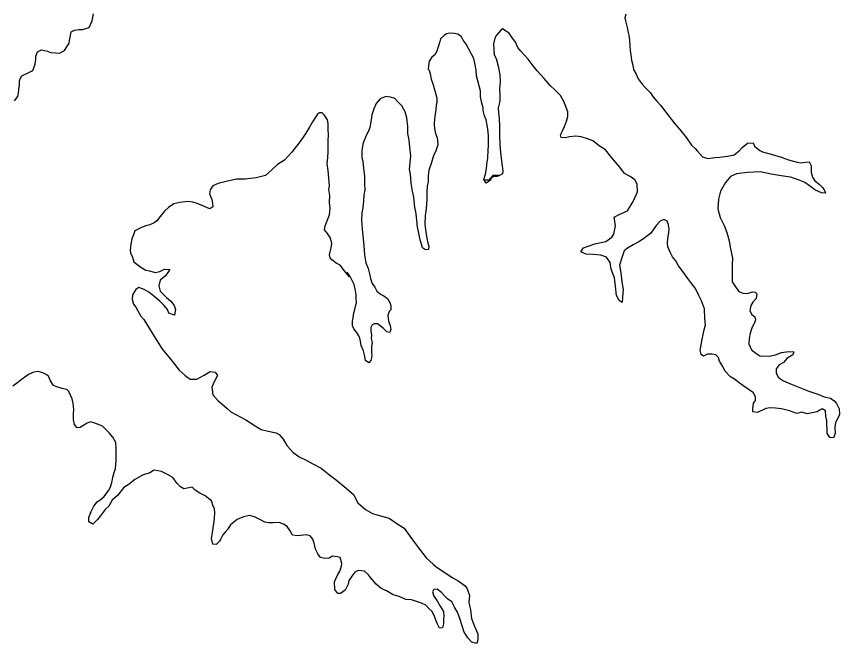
# Model space of a CAD drawing. Extents: x 31699 to 244310, y -8841 to 11474.
# Drawn here: x 130659.7 to 130872.8, y 2280.2 to 2442.5 of the extents above; entities that cross this region are included whole.
import ezdxf

# ---------------------------------------------------------------- set-up
doc = ezdxf.new("R2010")
doc.units = 0
doc.layers.add('R_Draft', color=7, linetype='Continuous')

msp = doc.modelspace()

# ---------------------------------------------------------------- linework, layer by layer
at = {"layer": 'R_Draft'}
for points in [[(130659.21, 2420.73), (130660.07, 2421.81), (130660.19, 2422.67), (130660.32, 2423.61), (130660.45, 2424.74), (130660.44, 2425.88), (130660.7, 2426.61), (130661.1, 2427.22), (130662.89, 2428.03), (130663.89, 2428.57), (130664.22, 2429.24), (130664.55, 2430.17), (130664.74, 2431.37), (130664.73, 2432.24), (130665.13, 2433.38), (130666.19, 2433.92), (130667.72, 2433.53), (130668.46, 2433.26), (130669.79, 2433.14), (130670.86, 2433.01), (130672.12, 2433.75), (130673.3, 2435.63), (130673.43, 2436.36), (130673.56, 2437.16), (130673.89, 2438.57), (130674.75, 2439.04), (130675.88, 2439.18), (130676.81, 2439.18), (130678.54, 2439.73), (130679.26, 2441.4), (130679.65, 2443.2)], [(130817.52, 2443.11), (130817.26, 2442.18), (130817.47, 2441.11), (130817.81, 2439.71), (130818.01, 2438.71), (130818.22, 2437.71), (130818.43, 2436.44), (130818.5, 2434.98), (130818.58, 2433.71), (130818.78, 2432.58), (130818.99, 2431.24), (130819.26, 2429.91), (130819.47, 2428.78), (130820.08, 2427.78), (130820.68, 2426.38), (130821.69, 2425.05), (130822.36, 2424.25), (130822.97, 2423.66), (130823.9, 2422.8), (130824.51, 2421.8), (130825.45, 2420.67), (130826.52, 2419.54), (130827.26, 2418.54), (130828.73, 2416.68), (130830.15, 2414.76), (130831.42, 2413.36), (130833.16, 2411.17), (130834.51, 2409.24), (130835.44, 2408.38), (130836.05, 2407.65), (130837.32, 2406.19), (130838.72, 2405.8), (130840.52, 2406.07), (130841.79, 2406.15), (130843.78, 2406.42), (130845.51, 2406.7), (130846.84, 2407.78), (130847.63, 2408.65), (130849.02, 2409.72), (130850.42, 2409.87), (130850.83, 2409), (130852.17, 2407.87), (130852.83, 2407.54), (130855.1, 2406.89), (130857.7, 2406.1), (130859.64, 2405.45), (130861.84, 2404.86), (130862.84, 2404.66), (130863.97, 2404.8), (130864.97, 2404.88), (130865.51, 2403.88), (130865.45, 2402.14), (130865.79, 2400.94), (130866.4, 2400.01), (130867.54, 2399.15), (130868.47, 2398.22), (130868.94, 2397.49), (130869.15, 2396.83), (130868.15, 2396.89), (130866.41, 2397.68), (130865.28, 2398.54), (130863.8, 2399.53), (130862.2, 2400.26), (130860.13, 2400.98), (130857.73, 2401.3), (130855.13, 2401.68), (130852.26, 2402.34), (130849, 2402.18), (130846.14, 2401.77), (130844.61, 2401.16), (130843.29, 2399.55), (130841.97, 2397.34), (130841.45, 2395.27), (130841.33, 2392.73), (130841.95, 2390.47), (130842.96, 2388.47), (130843.63, 2386.61), (130844.25, 2384.47), (130844.52, 2382.81), (130845.07, 2380.01), (130845.02, 2378.34), (130845.03, 2375.87), (130845.04, 2373.87), (130845.85, 2372.54), (130846.66, 2371.41), (130847.79, 2370.88), (130848.86, 2370.82), (130850.25, 2371.29), (130850.99, 2371.17), (130851.39, 2370.7), (130851.2, 2369.57), (130850.4, 2368.56), (130849.81, 2367.69), (130849.62, 2366.35), (130850.09, 2365.36), (130850.89, 2364.83), (130851.03, 2364.03), (130850.83, 2363.22)], [(130828.16, 2389.59), (130827.3, 2389.98), (130826.37, 2389.58), (130825.31, 2388.44), (130823.92, 2386.49), (130822.06, 2384.95), (130820.87, 2384.21), (130819.41, 2383.47), (130817.88, 2382.59), (130817.09, 2381.85), (130816.43, 2380.05), (130815.84, 2378.17), (130816.19, 2376.17), (130816.47, 2373.84), (130816.75, 2371.84), (130816.63, 2369.9), (130816.5, 2368.5), (130815.77, 2369.03), (130815.09, 2370.3), (130814.81, 2372.7), (130814.53, 2374.9), (130813.72, 2377.09), (130813.44, 2378.83), (130812.44, 2380.22), (130810.97, 2380.75), (130809.03, 2380.94), (130807.24, 2381), (130805.83, 2381.59), (130806.49, 2382.66), (130809.42, 2383.68), (130812.28, 2384.29), (130813.87, 2385.37), (130814.4, 2386.17), (130814.78, 2388.31), (130814.5, 2390.58), (130815.77, 2391.25), (130817.89, 2392.2), (130819.34, 2394.68), (130820.53, 2397.15), (130820.45, 2399.15), (130819.84, 2400.28), (130818.57, 2401.08), (130817.1, 2401.87), (130815.89, 2403.53), (130813.88, 2405.99), (130812.2, 2407.98), (130810.6, 2409.04), (130808.93, 2410.37), (130807.52, 2410.83), (130805.92, 2411.35), (130804.52, 2411.54), (130802.92, 2411.4), (130801.86, 2411.13), (130800.73, 2411.19), (130800.59, 2411.92), (130800.98, 2412.79), (130801.58, 2414.06), (130802.1, 2415.47), (130802.43, 2416.67), (130802.49, 2417.87), (130801.81, 2419.67), (130801.47, 2420.53), (130800.53, 2422.06), (130799.19, 2423.46), (130797.85, 2424.72), (130796.31, 2426.51), (130794.56, 2428.5), (130793.49, 2429.76), (130792.15, 2431.49), (130790.27, 2433.55), (130789.53, 2434.55), (130788.92, 2435.88), (130787.98, 2437.21), (130787.25, 2438.2), (130786.11, 2438.93), (130785.64, 2439.33), (130785.18, 2439.06), (130783.99, 2437.72), (130783.59, 2436.92), (130783.2, 2435.44), (130783.28, 2433.91), (130783.42, 2432.64), (130783.89, 2431.65), (130784.43, 2429.71), (130784.85, 2427.45), (130784.92, 2425.51), (130784.8, 2423.78), (130784.88, 2421.97), (130784.82, 2420.64), (130784.43, 2418.9), (130784.51, 2417.57), (130784.71, 2416.17), (130784.79, 2414.03), (130784.81, 2411.7), (130784.89, 2409.7), (130784.96, 2408.16), (130785.24, 2405.9), (130785.38, 2404.49), (130785.66, 2402.56), (130785.53, 2401.83), (130784.8, 2401.36)], [(130784.8, 2401.36), (130784.2, 2401.15), (130783.21, 2401.01), (130782.67, 2400.88), (130782.35, 2400.07), (130781.35, 2399.4), (130780.75, 2400.33), (130781.14, 2401.73), (130781.39, 2403.2), (130781.58, 2404.94), (130781.71, 2405.81), (130781.83, 2408.01), (130781.89, 2409.01), (130781.88, 2410.41), (130781.88, 2411.61), (130781.73, 2413.48), (130781.59, 2414.42), (130781.32, 2415.75), (130780.85, 2416.81), (130780.57, 2418.21), (130780.5, 2418.88), (130780.23, 2420.08), (130779.88, 2421.75), (130779.88, 2423.28), (130779.47, 2424.55), (130779.13, 2425.88), (130778.79, 2427.15), (130778.71, 2428.68), (130778.5, 2430.01), (130778.09, 2431.68), (130777.49, 2432.81), (130776.75, 2434.27), (130776.14, 2435.41), (130775.33, 2436.4), (130774.93, 2437.27), (130773.99, 2437.93), (130772.99, 2438.12), (130771.86, 2438.25), (130771.06, 2438.05), (130770.4, 2437.64), (130769.47, 2436.77), (130769.28, 2436.03), (130768.95, 2434.96), (130768.75, 2434.16), (130768.49, 2433.36), (130768.03, 2432.62), (130767.24, 2432.02), (130766.58, 2430.95), (130766.45, 2430.48), (130766.32, 2428.94), (130766.52, 2428.68), (130766.8, 2427.68), (130767.07, 2426.28), (130767.41, 2425.41), (130767.61, 2424.88), (130767.82, 2423.88), (130768.09, 2423.08), (130768.5, 2421.42), (130768.57, 2420.35), (130768.38, 2419.48), (130768.32, 2418.41), (130768.12, 2417.28), (130767.93, 2416.01), (130767.81, 2414.67), (130767.87, 2414.47), (130767.95, 2413.54), (130768.22, 2412.21), (130768.63, 2411.14), (130768.7, 2410.47), (130768.77, 2409.34), (130768.51, 2408.54), (130768.25, 2407.73), (130767.65, 2406.46), (130767.07, 2404.52), (130766.48, 2402.72), (130766.29, 2401.25), (130766.3, 2399.85), (130766.04, 2398.58), (130765.98, 2397.18), (130765.99, 2395.18), (130765.74, 2392.84), (130765.48, 2390.9), (130765.43, 2388.77), (130765.64, 2387.37), (130765.98, 2385.1), (130766.19, 2383.83), (130766.46, 2383.1), (130766.4, 2382.23), (130765.6, 2382.1), (130764.8, 2382.62), (130764.59, 2383.56), (130764.19, 2384.76), (130763.85, 2386.42), (130763.5, 2388.09), (130763.36, 2389.69), (130763.21, 2391.56), (130762.87, 2393.09), (130762.59, 2395.76), (130762.25, 2397.36), (130761.9, 2399.36), (130761.69, 2401.69)], [(130761.69, 2401.69), (130761.48, 2403.03), (130761.6, 2404.63), (130761.79, 2406.43), (130761.51, 2408.7), (130761.37, 2410.5), (130761.03, 2412.23), (130761.02, 2414.1), (130760.74, 2416.3), (130760.33, 2417.9), (130759.45, 2419.43), (130758.45, 2420.49), (130757.64, 2421.29), (130756.51, 2421.68), (130755.37, 2421.81), (130753.85, 2421.2), (130752.85, 2419.99), (130752.2, 2418.65), (130751.74, 2417.12), (130751.55, 2415.78), (130751.23, 2413.84), (130750.83, 2412.84), (130750.24, 2411.77), (130749.45, 2409.83), (130749.19, 2408.49), (130749.13, 2407.63), (130749.14, 2406.03), (130749.41, 2405.09), (130749.56, 2403.16), (130749.84, 2401.22), (130749.78, 2399.22), (130749.86, 2397.69), (130749.67, 2396.29), (130749.54, 2394.82), (130749.42, 2393.01), (130749.09, 2391.75), (130749.04, 2389.74), (130749.11, 2388.68), (130749.25, 2387.48), (130749.61, 2383.27), (130749.83, 2380.81), (130750.17, 2378.81), (130750.78, 2377.34), (130751.12, 2375.88), (130751.33, 2374.68), (130751.8, 2373.41), (130752.47, 2372.48), (130753.01, 2371.41), (130753.95, 2370.62), (130754.82, 2370.22), (130755.75, 2369.56), (130756.49, 2368.36), (130756.63, 2367.5), (130756.64, 2366.63), (130756.24, 2366.16), (130755.85, 2365.09), (130756.06, 2363.69), (130756.46, 2362.56), (130756.6, 2361.49), (130756.41, 2360.76), (130755.61, 2360.89), (130754.67, 2361.82), (130753.86, 2362.48), (130753.2, 2362.94), (130752.33, 2363), (130751.8, 2362.73), (130751.47, 2362), (130751.48, 2361.13), (130751.62, 2360), (130751.55, 2359.2), (130751.76, 2358.13), (130751.63, 2356.93), (130751.64, 2355.59), (130751.71, 2354.86), (130751.65, 2354.19), (130751.45, 2353.46), (130750.93, 2352.85), (130750.06, 2353.51), (130749.78, 2354.91), (130749.51, 2355.98), (130748.97, 2357.38), (130748.76, 2358.51), (130748.56, 2359.24), (130748.35, 2359.91), (130747.81, 2360.71), (130747.08, 2361.71), (130746.74, 2362.5), (130746.73, 2363.64), (130746.86, 2364.57), (130747.05, 2365.78), (130747.31, 2366.71), (130747.51, 2367.51), (130747.7, 2368.45), (130747.69, 2369.58), (130747.62, 2370.52), (130747.41, 2372.05), (130747.14, 2373.18), (130746.67, 2374.05), (130746.2, 2375.05), (130745.32, 2376.31), (130745.86, 2375.24)], [(130745.86, 2375.24), (130744.66, 2376.71), (130743.51, 2378.17), (130742.51, 2378.7), (130741.37, 2379.56), (130740.91, 2380.09), (130740.77, 2380.82), (130740.9, 2381.62), (130741.16, 2382.69), (130741.35, 2383.76), (130741.28, 2384.23), (130740.94, 2385.29), (130740.6, 2385.83), (130740.2, 2386.36), (130739.46, 2387.29), (130739.59, 2388.22), (130739.79, 2388.82), (130739.98, 2389.22), (130740.44, 2390.3), (130740.71, 2391.16), (130740.9, 2392.83), (130740.75, 2394.37), (130740.81, 2396.24), (130740.6, 2397.77), (130740.73, 2398.7), (130740.37, 2402.64), (130740.16, 2404.37), (130740.35, 2405.98), (130740.41, 2407.58), (130740.4, 2408.65), (130740.39, 2410.25), (130740.45, 2411.98), (130740.44, 2413.18), (130740.36, 2414.85), (130740.23, 2415.78), (130739.35, 2417.11), (130738.82, 2417.58), (130738.15, 2417.57), (130737.62, 2417.24), (130737.09, 2416.5), (130736.37, 2415.3), (130735.64, 2414.02), (130734.58, 2412.35), (130733.92, 2411.28), (130732.8, 2409.74), (130731.02, 2407.46), (130729.1, 2405.31), (130727.31, 2404.23), (130725.92, 2402.89), (130724.19, 2401.41), (130721.8, 2400.73), (130718.87, 2400.45), (130716.67, 2400.44), (130713.95, 2399.82), (130711.88, 2399.34), (130710.56, 2398.74), (130709.83, 2397.66), (130709.64, 2396.59), (130710.31, 2395.13), (130710.45, 2394.2), (130710.52, 2393.26), (130709.73, 2392.79), (130707.92, 2393.52), (130706.52, 2394.17), (130705.39, 2394.5), (130704.05, 2394.63), (130701.99, 2394.35), (130700.46, 2394.07), (130699.07, 2393.07), (130698.01, 2392.12), (130696.88, 2390.72), (130696.02, 2389.64), (130695.36, 2389.11), (130694.23, 2388.57), (130693.23, 2388.36), (130692.04, 2387.89), (130690.38, 2387.08), (130690.12, 2386.27), (130689.59, 2384.94), (130689.27, 2383.6), (130689.14, 2382.07), (130689.21, 2381.27), (130689.62, 2380.47), (130690.09, 2379), (130690.83, 2378.4), (130691.9, 2377.61), (130693.17, 2376.88), (130694.17, 2376.69), (130695.64, 2376.23), (130696.84, 2376.5), (130698.03, 2377.11), (130699.36, 2377.05), (130698.24, 2375.38), (130696.92, 2374.3), (130696.59, 2372.77), (130696.87, 2371.43), (130698.54, 2369.77), (130699.68, 2368.85), (130700.55, 2367.72), (130700.89, 2366.65), (130700.63, 2365.18)], [(130784.8, 2401.36), (130783.67, 2401.35), (130783.07, 2401.41), (130782.41, 2400.67), (130782.01, 2400.14), (130780.88, 2400.13)], [(130850.83, 2363.22), (130850.17, 2362.09), (130849.65, 2360.55), (130849.46, 2359.15), (130849.33, 2357.81), (130850.01, 2356.21), (130851.15, 2355.42), (130852.22, 2354.69), (130854.62, 2354.64), (130856.28, 2354.91), (130857.81, 2355.52), (130859.67, 2355.8), (130861, 2355.74), (130860.74, 2354.94), (130859.28, 2354.06), (130858.29, 2352.99), (130857.23, 2352.38), (130856.43, 2351.31), (130856.37, 2350.24), (130857.05, 2349.05), (130858.32, 2348.25), (130860.12, 2347.46), (130862.26, 2346.61), (130864.86, 2345.55), (130867.2, 2344.77), (130868.8, 2344.11), (130870.47, 2343.72), (130871.4, 2343.05), (130872.01, 2342.39), (130872.75, 2340.99), (130872.82, 2339.53), (130872.3, 2338.39), (130871.77, 2337.45), (130871.64, 2336.18), (130871.65, 2334.58), (130871.26, 2333.44), (130870.33, 2333.51), (130869.59, 2334.64), (130869.58, 2335.57), (130869.57, 2336.97), (130869.5, 2337.97), (130869.29, 2339.11), (130869.15, 2340.44), (130868.28, 2340.97), (130867.82, 2340.7), (130867.02, 2340.16), (130865.76, 2339.95), (130864.43, 2339.68), (130863.03, 2340.07), (130861.76, 2339.73), (130859.89, 2340.45), (130857.76, 2340.98), (130856.23, 2341.17), (130854.9, 2341.23), (130853.76, 2341.09), (130852.83, 2340.61), (130851.51, 2340.01), (130850.37, 2340.2), (130850.37, 2341), (130850.56, 2342.4), (130851.02, 2343.14), (130851.02, 2344.01), (130850.54, 2345.07), (130849.2, 2346.07), (130847.8, 2346.99), (130846.8, 2347.72), (130845.59, 2348.65), (130844.59, 2349.24), (130843.12, 2350.84), (130842.64, 2351.97), (130841.7, 2353.3), (130841.5, 2354.23), (130840.83, 2354.96), (130839.83, 2355.15), (130838.63, 2355.08), (130837.63, 2354.61), (130836.96, 2355), (130836.69, 2356.07), (130836.95, 2357.54), (130837.21, 2359.01), (130837.79, 2361.42), (130838.12, 2362.75), (130837.91, 2364.35), (130837.89, 2366.89), (130837.08, 2368.89), (130836.34, 2370.48), (130835.53, 2372.15), (130834.32, 2373.67), (130833.51, 2374.74), (130832.24, 2376.53), (130831.16, 2377.99), (130830.42, 2379.26), (130829.55, 2380.32), (130829.01, 2381.38), (130828.4, 2382.92), (130828.26, 2383.98), (130828.32, 2385.05), (130828.52, 2386.05), (130828.71, 2387.46), (130828.57, 2388.59), (130828.16, 2389.59)], [(130700.63, 2365.18), (130699.16, 2365.71), (130698.76, 2366.71), (130697.89, 2367.77), (130696.81, 2368.83), (130695.28, 2370.16), (130694, 2371.15), (130692.73, 2371.88), (130691.4, 2372.34), (130690.6, 2371.86), (130689.74, 2370.52), (130689.69, 2369.39), (130690.03, 2368.06), (130690.63, 2367.26), (130691.91, 2365), (130692.71, 2364.07), (130694.06, 2361.87), (130695, 2360.28), (130695.88, 2358.95), (130697.29, 2356.62), (130698.29, 2355.36), (130699.7, 2353.7), (130700.64, 2352.5), (130701.78, 2350.97), (130703.39, 2349.58), (130704.66, 2348.65), (130706.39, 2348.66), (130708.25, 2349.68), (130709.84, 2350.62), (130711.18, 2350.49), (130711.72, 2349.56), (130710.93, 2348.09), (130710.27, 2346.55), (130710.55, 2344.62), (130711.89, 2343.02), (130712.89, 2342.3), (130714.16, 2341.17), (130715.24, 2340.17)], [(130674.49, 2338.08), (130674.48, 2339.88), (130674.54, 2340.74), (130674.33, 2342.41), (130674.12, 2343.54), (130673.24, 2345.48), (130672.71, 2345.94), (130671.51, 2346.27), (130670.11, 2346.66), (130669.24, 2347.05), (130668.5, 2348.25), (130667.96, 2349.45), (130667.22, 2349.98), (130666.55, 2350.31), (130665.35, 2350.64), (130664.22, 2350.5), (130662.83, 2349.89), (130660.9, 2348.48), (130660.04, 2347.8), (130658.72, 2346.86)], [(130715.24, 2340.17), (130719.04, 2338.13), (130721.52, 2336.54), (130723.06, 2335.61), (130724.86, 2335.22), (130726.92, 2334.77), (130727.73, 2334.3), (130728.73, 2333.11), (130729.67, 2331.51), (130731.28, 2329.79), (130732.89, 2328.53), (130734.69, 2327.67), (130736.23, 2326.81), (130738.63, 2325.62), (130740.84, 2323.83), (130742.58, 2322.51), (130745.06, 2320.39), (130747, 2318.8), (130748.08, 2316.67), (130750.09, 2314.95), (130751.89, 2313.89), (130753.96, 2313.23), (130756.16, 2312.64), (130758.17, 2311.32), (130760.11, 2310.06), (130761.52, 2308), (130762.79, 2306.34), (130763.8, 2304.95), (130765.75, 2302.42), (130767.62, 2300.76), (130768.29, 2300.17), (130770.7, 2298.51), (130772.7, 2297.19), (130774.04, 2296.46), (130775.91, 2295.14), (130776.38, 2294.34), (130776.99, 2292.61), (130776.81, 2290.81), (130777.22, 2288.94), (130777.56, 2286.67), (130778.17, 2284.87), (130779.18, 2282.75), (130779.19, 2281.14), (130778.87, 2280.21), (130777.6, 2280.53), (130776.59, 2281.66), (130775.65, 2283.13), (130775.04, 2285.06), (130774.57, 2286.39), (130773.89, 2288.32), (130773.15, 2289.65), (130772.41, 2290.98), (130771.34, 2291.78), (130770.4, 2292.64), (130769.73, 2293.44), (130768.59, 2294.3), (130767.73, 2294.23), (130767.4, 2293.62), (130767.8, 2292.49), (130768.61, 2291.23), (130769.42, 2289.9), (130770.23, 2288.5), (130770.37, 2287.3), (130770.24, 2286.57), (130770.24, 2285.3), (130770.05, 2284.23), (130769.25, 2284.16), (130768.65, 2285.36), (130768.04, 2287.02), (130767.3, 2288.48), (130766.49, 2289.28), (130765.69, 2290.14), (130764.55, 2290.67), (130763.28, 2291.13), (130761.95, 2291.52), (130760.48, 2291.65), (130758.81, 2292.37), (130757.21, 2292.83), (130755.54, 2293.82), (130754.14, 2294.42), (130752.8, 2295.61), (130751.39, 2297.34), (130750.79, 2298.07), (130749.85, 2298.93), (130748.18, 2299.12), (130747.32, 2298.71), (130746.79, 2297.98), (130745.73, 2296.5), (130745.54, 2295.57), (130744.82, 2294.03), (130743.62, 2293.16), (130742.89, 2293.15), (130742.15, 2294.21), (130742.01, 2296.15), (130742.4, 2296.95), (130742.93, 2298.09), (130743.46, 2298.96), (130743.85, 2300.23), (130743.91, 2300.9), (130743.5, 2302.5), (130742.77, 2302.69)], [(130742.77, 2302.69), (130741.5, 2302.82), (130740.64, 2302.28), (130739.51, 2302.21), (130738.44, 2302.47), (130737.7, 2303.4), (130737.09, 2304.66), (130736.75, 2306.2), (130736.41, 2307.19), (130735.74, 2308.06), (130734.74, 2308.39), (130734.01, 2308.25), (130732.48, 2308.11), (130731.14, 2308.3), (130730.54, 2309.36), (130729.8, 2310.49), (130728.8, 2311.09), (130727.73, 2311.55), (130726.2, 2311.47), (130725.06, 2311.47), (130724, 2311.66), (130722.86, 2312.19), (130721.33, 2313.05), (130720.06, 2313.37), (130718.46, 2312.97), (130716.87, 2312.36), (130716.01, 2311.62), (130715.14, 2310.94), (130714.42, 2309.81), (130713.76, 2309.07), (130713.16, 2308.33), (130712.5, 2307.13), (130712.24, 2306.72), (130711.44, 2305.85), (130710.51, 2305.91), (130710.17, 2307.38), (130710.43, 2308.98), (130710.75, 2310.79), (130710.88, 2311.72), (130711, 2312.86), (130711.06, 2313.86), (130710.99, 2315.19), (130710.65, 2315.79), (130710.18, 2317.12), (130709.44, 2317.79), (130708.57, 2318.45), (130707.17, 2319.11), (130705.97, 2319.9), (130705.16, 2320.7), (130704.3, 2320.56), (130703.03, 2320.29), (130702.16, 2320.75), (130701.29, 2321.61), (130700.22, 2323.21), (130698.82, 2323.93), (130697.21, 2324.72), (130695.35, 2325.05), (130694.22, 2324.44), (130692.29, 2323.83), (130690.36, 2322.68), (130688.84, 2321.47), (130687.51, 2320.6), (130685.86, 2318.52), (130684.47, 2317.31), (130683.61, 2315.77), (130682.68, 2314.9), (130681.89, 2313.83), (130681.36, 2313.22), (130680.64, 2312.29), (130679.44, 2311.14), (130678.44, 2311.74), (130678.43, 2312.81), (130679.03, 2314.35), (130679.75, 2315.75), (130680.61, 2316.89), (130681.4, 2317.43), (130682.4, 2318.3), (130683.06, 2319.24), (130683.65, 2320.04), (130684.11, 2321.05), (130684.44, 2322.25), (130684.63, 2323.32), (130685.03, 2324.45), (130685.29, 2325.52), (130685.54, 2327.53), (130685.53, 2328.73), (130685.52, 2330.73), (130685.38, 2332.26), (130684.64, 2333.66), (130683.7, 2334.79), (130682.96, 2335.45), (130681.96, 2336.45), (130680.69, 2337.04), (130679.95, 2337.24), (130678.82, 2337.57), (130677.96, 2337.29), (130676.89, 2336.55), (130676.16, 2336.15), (130675.37, 2336.08), (130674.69, 2336.94), (130674.49, 2338.08)]]:
    msp.add_lwpolyline(points, dxfattribs=at)

doc.saveas('drawing.dxf')
